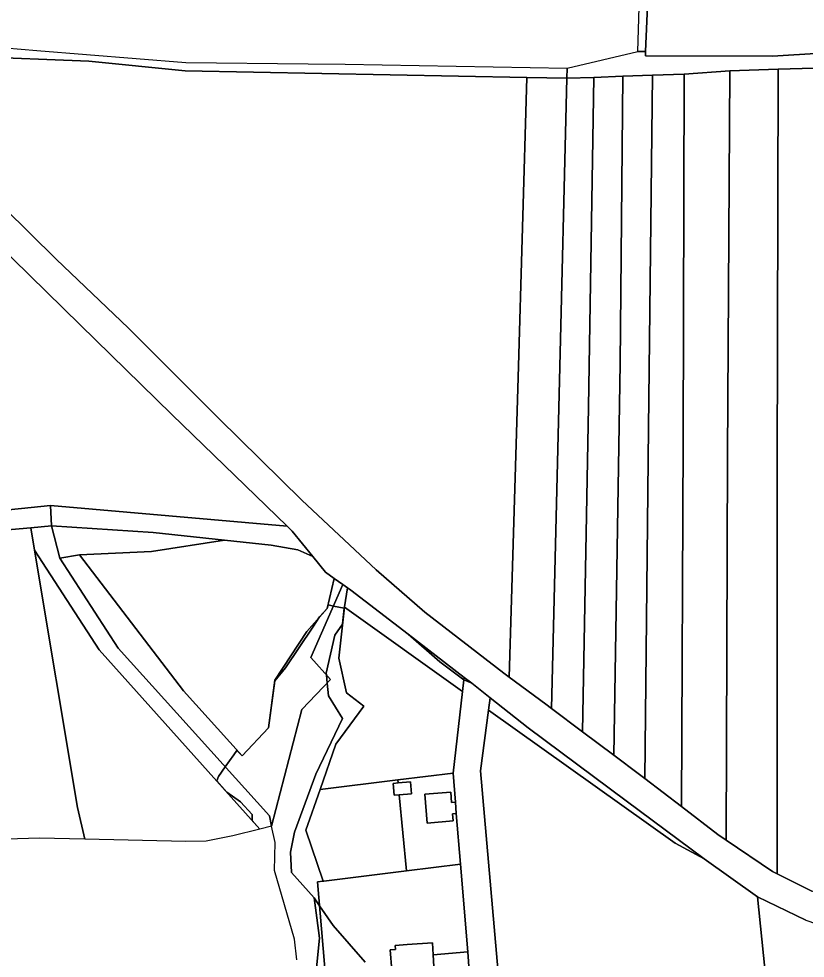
# Model space of a CAD drawing. Extents: x -502026 to -497664, y -1143484 to -1138019.
# Drawn here: x -500477.1 to -500165.6, y -1139365.9 to -1138993.9 of the extents above; entities that cross this region are included whole.
import ezdxf

# ---------------------------------------------------------------- set-up
doc = ezdxf.new("R2010")
doc.units = 0
for name, color, linetype in [('25', 7, 'Continuous'), ('37', 7, 'Continuous'), ('43', 7, 'Continuous'), ('55', 7, 'Continuous'), ('62', 7, 'Continuous'), ('7', 7, 'Continuous')]:
    doc.layers.add(name, color=color, linetype=linetype)

msp = doc.modelspace()

# ---------------------------------------------------------------- linework, layer by layer
at = {"layer": '25'}
msp.add_lwpolyline([(-500304.13, -1139304.15), (-500305.62, -1139304.27), (-500305.96, -1139300.13), (-500316.29, -1139300.97), (-500315.36, -1139312.42), (-500305.03, -1139311.58), (-500305.25, -1139308.81), (-500303.76, -1139308.69), (-500302.05, -1139328.71), (-500323.54, -1139331.38), (-500326.36, -1139301.25), (-500321.45, -1139300.82), (-500321.86, -1139296.09), (-500326.8, -1139296.52), (-500326.9, -1139295.32), (-500305.02, -1139292.6)], close=True, dxfattribs=at)
at = {"layer": '37'}
for points in [[(-500360.61, -1139206.92), (-500355.57, -1139213.12), (-500352.14, -1139215.54), (-500354.87, -1139227.41), (-500363.03, -1139236.56), (-500375.59, -1139255.82), (-500378.2, -1139274.76), (-500388.65, -1139285.86), (-500411.82, -1139260.07), (-500453.02, -1139206.22), (-500424.53, -1139204.85), (-500395.57, -1139200.38), (-500377.14, -1139202.32), (-500366.55, -1139204.22)], [(-500322.81, -1139237.66), (-500310.28, -1139248.53), (-500300.73, -1139255.77), (-500301.27, -1139260.38), (-500348.11, -1139226.94), (-500348.09, -1139226.77), (-500346.86, -1139219.27), (-500345.51, -1139220.23)], [(-500301.27, -1139260.38), (-500305.02, -1139292.6), (-500326.9, -1139295.32), (-500357.74, -1139299.16), (-500351.49, -1139281.18), (-500340.38, -1139266.08), (-500347.25, -1139260.89), (-500350.26, -1139247.15), (-500348.11, -1139226.94)], [(-500205.57, -1139326.61), (-500217.12, -1139320.44), (-500290.98, -1139267.72), (-500290.32, -1139262.81), (-500275.25, -1139274.69), (-500236.44, -1139303.68)], [(-500326.8, -1139296.52), (-500328.75, -1139296.69), (-500328.34, -1139301.42), (-500326.36, -1139301.25), (-500323.54, -1139331.38), (-500356.3, -1139335.45), (-500356.52, -1139335.48), (-500363.33, -1139315.27), (-500357.74, -1139299.16), (-500326.9, -1139295.32)], [(-500299.24, -1139363.35), (-500312.95, -1139364.62), (-500313.23, -1139359.8), (-500323.22, -1139360.54), (-500327.97, -1139360.93), (-500327.82, -1139362.46), (-500330.02, -1139362.68), (-500329.3, -1139370.84), (-500329.14, -1139372.68), (-500310.8, -1139370.93), (-500310.73, -1139371.93), (-500309.88, -1139384.24), (-500309.46, -1139390.35), (-500353.61, -1139395.53), (-500354.87, -1139380.74), (-500358.71, -1139335.75), (-500356.52, -1139335.48), (-500356.3, -1139335.45), (-500323.54, -1139331.38), (-500302.05, -1139328.71)]]:
    msp.add_lwpolyline(points, close=True, dxfattribs=at)
at = {"layer": '43'}
msp.add_lwpolyline([(-500352.14, -1139215.54), (-500348.67, -1139217.99), (-500361.4, -1139246.89), (-500353.56, -1139255.55), (-500364.99, -1139267.46), (-500376.92, -1139313.69), (-500377.72, -1139309.59), (-500437.77, -1139243.14), (-500460.78, -1139207.59), (-500453.02, -1139206.22), (-500411.82, -1139260.07), (-500388.65, -1139285.86), (-500378.2, -1139274.76), (-500375.59, -1139255.82), (-500363.03, -1139236.56), (-500354.87, -1139227.41)], close=True, dxfattribs=at)
msp.add_lwpolyline([(-500366.93, -1139366.56), (-500367.8, -1139358.44), (-500375.8, -1139331.19), (-500375.55, -1139320.06), (-500376.92, -1139313.69), (-500364.99, -1139267.46), (-500353.56, -1139255.55), (-500361.4, -1139246.89), (-500348.67, -1139217.99), (-500346.86, -1139219.27), (-500348.09, -1139226.77), (-500348.11, -1139226.94), (-500350.26, -1139247.15), (-500347.25, -1139260.89), (-500340.38, -1139266.08), (-500351.49, -1139281.18), (-500357.74, -1139299.16), (-500363.33, -1139315.27), (-500356.52, -1139335.48), (-500358.71, -1139335.75), (-500354.87, -1139380.74)], dxfattribs=at)
at = {"layer": '55'}
for points in [[(-500228.77, -1139006.86), (-500231.83, -1139006.93), (-500231.05, -1138980.48), (-500229.64, -1138940.71), (-500225.86, -1138940.56)], [(-500464.14, -1139194.72), (-500472.29, -1139195.46), (-500498.4, -1139197.81), (-500519.55, -1139199.72), (-500546.42, -1139204.65), (-500563.81, -1139207.84), (-500585.39, -1139211.8), (-500594.36, -1139213.44), (-500714.6, -1139216.57), (-500718.02, -1139216.66), (-500718.19, -1139216.67), (-500746.72, -1139217.92), (-500745.42, -1139209.89), (-500718.48, -1139209.29), (-500715.16, -1139209.22), (-500659.56, -1139209.52), (-500592.12, -1139205.52), (-500517.07, -1139192.04), (-500464.48, -1139186.64)], [(-500370.82, -1139194.87), (-500368.77, -1139196.86), (-500360.61, -1139206.92), (-500366.55, -1139204.22), (-500377.14, -1139202.32), (-500395.57, -1139200.38), (-500423.9, -1139197.35), (-500464.14, -1139194.72), (-500464.48, -1139186.64)], [(-500460.78, -1139207.59), (-500437.77, -1139243.14), (-500377.72, -1139309.59), (-500376.92, -1139313.69), (-500381.54, -1139314.82), (-500445.24, -1139243.76), (-500470.8, -1139204.39), (-500472.29, -1139195.46), (-500464.14, -1139194.72)], [(-500300.61, -1139254.75), (-500300.73, -1139255.77), (-500310.28, -1139248.53), (-500322.81, -1139237.66)], [(-500297.64, -1139257.04), (-500290.32, -1139262.81), (-500290.98, -1139267.72), (-500294.22, -1139291.73), (-500286.23, -1139382.13), (-500283.51, -1139412.96), (-500292.7, -1139408.67), (-500294.58, -1139409), (-500297.22, -1139395.52), (-500297.16, -1139388.91), (-500298.61, -1139371.04), (-500299.24, -1139363.35), (-500302.05, -1139328.71), (-500303.76, -1139308.69), (-500304.13, -1139304.15), (-500305.02, -1139292.6), (-500301.27, -1139260.38), (-500300.73, -1139255.77)], [(-500297.64, -1139257.04), (-500300.73, -1139255.77), (-500300.61, -1139254.75)], [(-500326.36, -1139301.25), (-500328.34, -1139301.42), (-500328.75, -1139296.69), (-500326.8, -1139296.52), (-500321.86, -1139296.09), (-500321.45, -1139300.82)], [(-500304.13, -1139304.15), (-500303.76, -1139308.69), (-500305.25, -1139308.81), (-500305.03, -1139311.58), (-500315.36, -1139312.42), (-500316.29, -1139300.97), (-500305.96, -1139300.13), (-500305.62, -1139304.27)], [(-500312.95, -1139364.62), (-500312.68, -1139369.17), (-500322.5, -1139369.99), (-500329.3, -1139370.84), (-500330.02, -1139362.68), (-500327.82, -1139362.46), (-500327.97, -1139360.93), (-500323.22, -1139360.54), (-500313.23, -1139359.8)], [(-500297.16, -1139388.91), (-500309.46, -1139390.35), (-500309.88, -1139384.24), (-500310.73, -1139371.93), (-500310.8, -1139370.93), (-500329.14, -1139372.68), (-500329.3, -1139370.84), (-500322.5, -1139369.99), (-500312.68, -1139369.17), (-500312.95, -1139364.62), (-500299.24, -1139363.35), (-500298.61, -1139371.04)]]:
    msp.add_lwpolyline(points, close=True, dxfattribs=at)
for points in [[(-500482.93, -1139068.74), (-500462.33, -1139089.14), (-500433.58, -1139116.46), (-500397.88, -1139152.21), (-500364.91, -1139184.6), (-500335.48, -1139212.19), (-500316.22, -1139228.86), (-500284.89, -1139253.07), (-500282.78, -1139254.64), (-500268.35, -1139265.35), (-500266.02, -1139267.1), (-500253.74, -1139276.29), (-500241.34, -1139285.57), (-500231.2, -1139293.17), (-500229.07, -1139294.81), (-500214.6, -1139305.92), (-500200.22, -1139316.97), (-500196.84, -1139319.25), (-500178.45, -1139331.63), (-500176.67, -1139332.53), (-500162.88, -1139339.45)], [(-500165.36, -1139350.86), (-500184.45, -1139341.68), (-500205.57, -1139326.61), (-500236.44, -1139303.68), (-500275.25, -1139274.69), (-500290.32, -1139262.81), (-500297.64, -1139257.04), (-500300.61, -1139254.75), (-500322.81, -1139237.66), (-500345.51, -1139220.23), (-500346.86, -1139219.27), (-500348.67, -1139217.99), (-500352.14, -1139215.54), (-500355.57, -1139213.12), (-500360.61, -1139206.92), (-500368.77, -1139196.86), (-500370.82, -1139194.87), (-500416.43, -1139150.64), (-500452.73, -1139115.11), (-500479.49, -1139088.98)]]:
    msp.add_lwpolyline(points, dxfattribs=at)
at = {"layer": '62'}
for points in [[(-500488.74, -1139004.96), (-500476.13, -1139005.98), (-500469.93, -1139006.48), (-500410.94, -1139011.25), (-500362.51, -1139011.71), (-500347.77, -1139011.84), (-500259.89, -1139013.51), (-500231.83, -1139006.93), (-500231.05, -1138980.48)], [(-500339.82, -1139367.57), (-500352.59, -1139353), (-500357.9, -1139345.21), (-500360.09, -1139342), (-500369, -1139332), (-500369.41, -1139324), (-500367.81, -1139316), (-500359.41, -1139293), (-500348.81, -1139271), (-500354.41, -1139262), (-500354.66, -1139259.48), (-500354.91, -1139256.96), (-500355.24, -1139253.69), (-500355.31, -1139253), (-500351.91, -1139238), (-500348.89, -1139233.7), (-500348.82, -1139233.59), (-500348.15, -1139227.34), (-500352.4, -1139226.47), (-500354.55, -1139226.03), (-500354.87, -1139227.41), (-500357.91, -1139230.82), (-500360.62, -1139234.88), (-500371.41, -1139251), (-500375.63, -1139256.14), (-500378.2, -1139274.76), (-500388.65, -1139285.86), (-500390.64, -1139283.64), (-500391.9, -1139285.41), (-500395.28, -1139290.16), (-500398, -1139294), (-500398.64, -1139295.75), (-500394.69, -1139300.15), (-500389.31, -1139304), (-500384.59, -1139309), (-500384.59, -1139311.41), (-500381.54, -1139314.82), (-500392.29, -1139317.44), (-500402.79, -1139319.56), (-500410.91, -1139319.69), (-500450.93, -1139318.83), (-500469.01, -1139318.44), (-500481.86, -1139318.75)], [(-500366.93, -1139366.56), (-500367.8, -1139358.44), (-500375.8, -1139331.19), (-500375.55, -1139320.06), (-500376.92, -1139313.69), (-500381.54, -1139314.82), (-500384.59, -1139311.41), (-500384.59, -1139309), (-500389.31, -1139304), (-500394.69, -1139300.15), (-500398.64, -1139295.75), (-500398, -1139294), (-500395.28, -1139290.16), (-500391.9, -1139285.41), (-500390.64, -1139283.64), (-500388.65, -1139285.86), (-500378.2, -1139274.76), (-500375.63, -1139256.14), (-500371.41, -1139251), (-500360.62, -1139234.88), (-500357.91, -1139230.82), (-500354.87, -1139227.41), (-500354.55, -1139226.03), (-500352.4, -1139226.47), (-500348.15, -1139227.34), (-500348.82, -1139233.59), (-500348.89, -1139233.7), (-500351.91, -1139238), (-500355.31, -1139253), (-500355.24, -1139253.69), (-500354.91, -1139256.96), (-500354.66, -1139259.48), (-500354.41, -1139262), (-500348.81, -1139271), (-500359.41, -1139293), (-500367.81, -1139316), (-500369.41, -1139324), (-500369, -1139332), (-500360.09, -1139342), (-500359, -1139350), (-500357.91, -1139358), (-500360.41, -1139383)], [(-500360.41, -1139383), (-500357.91, -1139358), (-500359, -1139350), (-500360.09, -1139342), (-500357.9, -1139345.21), (-500352.59, -1139353), (-500339.82, -1139367.57)]]:
    msp.add_lwpolyline(points, dxfattribs=at)
at = {"layer": '7'}
for points in [[(-500652.2, -1138919.04), (-500643.79, -1138927.35), (-500622.23, -1138948.62), (-500568.41, -1139001.4), (-500522.11, -1139046.72), (-500479.49, -1139088.98), (-500452.73, -1139115.11), (-500416.43, -1139150.64), (-500370.82, -1139194.87), (-500464.48, -1139186.64), (-500517.07, -1139192.04), (-500592.12, -1139205.52), (-500659.56, -1139209.52), (-500715.16, -1139209.22), (-500694.49, -1139069.95), (-500701.08, -1138991.95), (-500712.25, -1138887.94), (-500688.65, -1138901.58)], [(-500142.29, -1139006.43), (-500178.46, -1139008.7), (-500228.85, -1139008.56), (-500228.77, -1139006.86), (-500225.86, -1138940.56), (-500148.46, -1138937.18), (-500140.88, -1138984.4)], [(-500259.89, -1139013.51), (-500259.94, -1139017.5), (-500275.77, -1139017.21), (-500411.14, -1139014.5), (-500449.32, -1139010.72), (-500496.06, -1139008.82), (-500515.55, -1139005.9), (-500550.37, -1138997.68), (-500558.24, -1138995.21), (-500564.53, -1138989.15), (-500566.46, -1138987.21), (-500565.61, -1138986.32), (-500558.46, -1138992.09), (-500551.94, -1138995.46), (-500512.97, -1139003), (-500494.97, -1139004.46), (-500488.74, -1139004.96), (-500476.13, -1139005.98), (-500469.93, -1139006.48), (-500410.94, -1139011.25), (-500362.51, -1139011.71), (-500347.77, -1139011.84)], [(-500275.77, -1139017.21), (-500279.31, -1139136.01), (-500282.78, -1139254.64), (-500284.89, -1139253.07), (-500316.22, -1139228.86), (-500335.48, -1139212.19), (-500364.91, -1139184.6), (-500397.88, -1139152.21), (-500433.58, -1139116.46), (-500462.33, -1139089.14), (-500482.93, -1139068.74), (-500529.16, -1139024.19), (-500553.73, -1138999.55), (-500558.24, -1138995.21), (-500550.37, -1138997.68), (-500515.55, -1139005.9), (-500496.06, -1139008.82), (-500449.32, -1139010.72), (-500411.14, -1139014.5)], [(-500214.6, -1139305.92), (-500229.07, -1139294.81), (-500227.66, -1139156), (-500226.1, -1139016.29), (-500213.55, -1139015.84), (-500213.89, -1139161.2)], [(-500196.84, -1139319.25), (-500200.22, -1139316.97), (-500214.6, -1139305.92), (-500213.89, -1139161.2), (-500213.55, -1139015.84), (-500195.41, -1139014.52), (-500196.36, -1139166.73)], [(-500176.67, -1139332.53), (-500178.45, -1139331.63), (-500196.84, -1139319.25), (-500196.36, -1139166.73), (-500195.41, -1139014.52), (-500176.23, -1139013.94), (-500176.63, -1139173.22)], [(-500157.62, -1139341.12), (-500162.88, -1139339.45), (-500176.67, -1139332.53), (-500176.63, -1139173.22), (-500176.23, -1139013.94), (-500157.2, -1139013.36), (-500157.49, -1139177.56)], [(-500259.94, -1139017.5), (-500263, -1139142.64), (-500266.02, -1139267.1), (-500268.35, -1139265.35), (-500282.78, -1139254.64), (-500279.31, -1139136.01), (-500275.77, -1139017.21)], [(-500253.74, -1139276.29), (-500266.02, -1139267.1), (-500263, -1139142.64), (-500259.94, -1139017.5), (-500249.27, -1139017.12), (-500251.36, -1139147.62)], [(-500241.34, -1139285.57), (-500253.74, -1139276.29), (-500251.36, -1139147.62), (-500249.27, -1139017.12), (-500237.84, -1139016.71), (-500238.9, -1139130.4)], [(-500229.07, -1139294.81), (-500231.2, -1139293.17), (-500241.34, -1139285.57), (-500238.9, -1139130.4), (-500237.84, -1139016.71), (-500226.1, -1139016.29), (-500227.66, -1139156)], [(-500470.8, -1139204.39), (-500453.77, -1139306.32), (-500450.93, -1139318.83), (-500469.01, -1139318.44), (-500481.86, -1139318.75), (-500498.4, -1139197.81), (-500472.29, -1139195.46)], [(-500395.57, -1139200.38), (-500424.53, -1139204.85), (-500453.02, -1139206.22), (-500460.78, -1139207.59), (-500464.14, -1139194.72), (-500423.9, -1139197.35)], [(-500381.54, -1139314.82), (-500392.29, -1139317.44), (-500402.79, -1139319.56), (-500410.91, -1139319.69), (-500450.93, -1139318.83), (-500453.77, -1139306.32), (-500470.8, -1139204.39), (-500445.24, -1139243.76)], [(-500157.29, -1139353.6), (-500145.15, -1139449.58), (-500126.64, -1139562.09), (-500113.62, -1139634.59), (-500111.74, -1139634.41), (-500098.65, -1139724.38), (-500089.56, -1139821.05), (-500116.19, -1139821.5), (-500122.68, -1139726.29), (-500134.85, -1139637.69), (-500138.43, -1139637.73), (-500144.68, -1139604.8), (-500153.69, -1139552.47), (-500161.67, -1139509.35), (-500171.93, -1139445.78), (-500180.31, -1139381.65), (-500184.45, -1139341.68), (-500165.36, -1139350.86)]]:
    msp.add_lwpolyline(points, close=True, dxfattribs=at)
for points in [[(-500157.2, -1139013.36), (-500176.23, -1139013.94), (-500195.41, -1139014.52), (-500213.55, -1139015.84), (-500226.1, -1139016.29), (-500237.84, -1139016.71), (-500249.27, -1139017.12), (-500259.94, -1139017.5), (-500259.89, -1139013.51), (-500231.83, -1139006.93), (-500228.77, -1139006.86), (-500228.85, -1139008.56), (-500178.46, -1139008.7), (-500142.29, -1139006.43)], [(-500286.23, -1139382.13), (-500294.22, -1139291.73), (-500290.98, -1139267.72), (-500217.12, -1139320.44), (-500205.57, -1139326.61), (-500184.45, -1139341.68), (-500180.31, -1139381.65)]]:
    msp.add_lwpolyline(points, dxfattribs=at)

doc.saveas('drawing.dxf')
